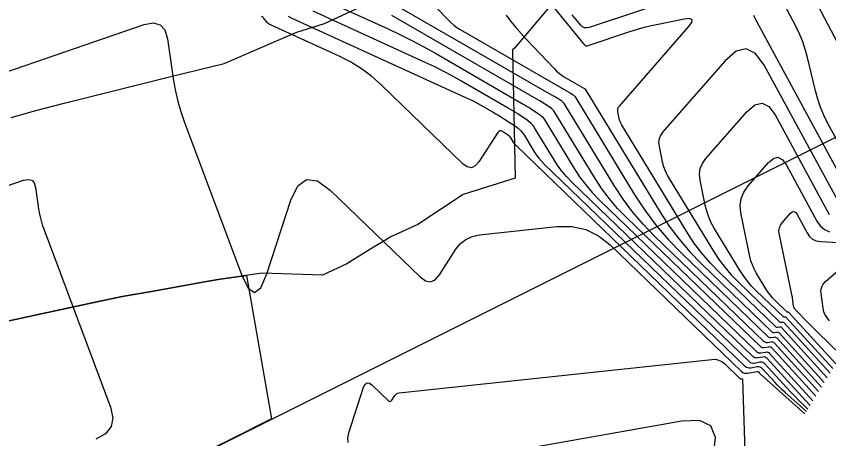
# Model space of a CAD drawing. Extents: x 1354696 to 1366163, y 660729 to 670380.
# Drawn here: x 1361360.1 to 1361435.4, y 664634.7 to 664673.9 of the extents above; entities that cross this region are included whole.
import ezdxf

# ---------------------------------------------------------------- set-up
doc = ezdxf.new("R2010")
doc.units = 0
for name, color, linetype in [('R_Contours', 7, 'Continuous'), ('R_Erosion', 7, 'Continuous'), ('R_Fin Surface', 7, 'Continuous')]:
    doc.layers.add(name, color=color, linetype=linetype)

msp = doc.modelspace()

# ---------------------------------------------------------------- linework, layer by layer
at = {"layer": 'R_Contours'}
for points in [[(1361435.231, 664640.365), (1361430.991, 664645.011), (1361430.956, 664645.042), (1361430.917, 664645.061), (1361430.874, 664645.07), (1361430.827, 664645.067), (1361430.633, 664645.033), (1361430.586, 664645.03), (1361430.542, 664645.037), (1361430.501, 664645.055), (1361430.464, 664645.084), (1361425.253, 664650.107), (1361424.403, 664650.98), (1361423.614, 664651.902), (1361422.887, 664652.873), (1361422.221, 664653.893), (1361416.179, 664663.828), (1361416.104, 664663.964), (1361416.042, 664664.104), (1361415.992, 664664.249), (1361415.954, 664664.4), (1361415.829, 664665.01), (1361415.815, 664665.158), (1361415.834, 664665.298), (1361415.886, 664665.428), (1361415.972, 664665.55), (1361422.384, 664672.88), (1361422.678, 664673.292), (1361422.707, 664673.549), (1361422.469, 664673.652), (1361421.965, 664673.601), (1361419.418, 664673.087), (1361418.784, 664672.949), (1361418.154, 664672.791), (1361417.53, 664672.614), (1361416.912, 664672.418), (1361412.94, 664671.089), (1361412.909, 664671.083), (1361412.882, 664671.086), (1361412.856, 664671.098), (1361412.834, 664671.119), (1361412.749, 664671.221), (1361412.727, 664671.246), (1361412.706, 664671.272), (1361412.685, 664671.298), (1361412.664, 664671.324), (1361399.869, 664687.006)], [(1361436.817, 664670.252), (1361432.604, 664678.248)], [(1361434.441, 664639.082), (1361430.337, 664643.58), (1361430.274, 664643.634), (1361430.205, 664643.669), (1361430.129, 664643.684), (1361430.046, 664643.679), (1361429.701, 664643.618), (1361429.618, 664643.612), (1361429.54, 664643.626), (1361429.469, 664643.658), (1361429.403, 664643.709), (1361419.208, 664653.534), (1361418.165, 664654.605), (1361417.198, 664655.737), (1361416.306, 664656.928), (1361415.489, 664658.18), (1361410.927, 664665.68), (1361410.865, 664665.771), (1361410.793, 664665.853), (1361410.713, 664665.928), (1361410.624, 664665.993), (1361410.251, 664666.238), (1361410.157, 664666.299), (1361410.063, 664666.358), (1361409.967, 664666.416), (1361409.871, 664666.473), (1361390.921, 664677.401)], [(1361438.904, 664657.305), (1361435.276, 664663.988), (1361434.919, 664664.699), (1361434.612, 664665.43), (1361434.353, 664666.179), (1361434.144, 664666.947), (1361433.407, 664670.057), (1361433.199, 664670.825), (1361432.944, 664671.576), (1361432.642, 664672.31), (1361432.293, 664673.025), (1361430.329, 664676.752)], [(1361422.789, 664676.042), (1361413.185, 664672.83), (1361412.959, 664672.784), (1361412.751, 664672.807), (1361412.562, 664672.897), (1361412.393, 664673.054), (1361411.754, 664673.82), (1361411.594, 664674.012)], [(1361389.541, 664674.968), (1361394.536, 664672.691), (1361395.634, 664672.174), (1361396.719, 664671.632), (1361397.791, 664671.064), (1361398.85, 664670.47), (1361407.066, 664665.731), (1361407.247, 664665.625), (1361407.427, 664665.517), (1361407.605, 664665.405), (1361407.781, 664665.291), (1361408.483, 664664.83), (1361408.65, 664664.707), (1361408.801, 664664.568), (1361408.935, 664664.412), (1361409.052, 664664.241), (1361411.772, 664659.769), (1361412.285, 664658.982), (1361412.846, 664658.234), (1361413.454, 664657.523), (1361414.109, 664656.85), (1361428.695, 664642.793), (1361428.78, 664642.727), (1361428.873, 664642.685), (1361428.973, 664642.668), (1361429.08, 664642.675), (1361429.525, 664642.753), (1361429.632, 664642.76), (1361429.73, 664642.741), (1361429.82, 664642.696), (1361429.9, 664642.625), (1361433.915, 664638.226)], [(1361433.655, 664637.806), (1361433.234, 664638.256), (1361429.682, 664642.148), (1361429.592, 664642.227), (1361429.493, 664642.276), (1361429.384, 664642.298), (1361429.265, 664642.29), (1361428.77, 664642.203), (1361428.65, 664642.195), (1361428.539, 664642.215), (1361428.436, 664642.261), (1361428.341, 664642.334), (1361411.559, 664658.508), (1361411.098, 664658.982), (1361410.67, 664659.482), (1361410.275, 664660.009), (1361409.914, 664660.563), (1361408.114, 664663.522), (1361407.97, 664663.733), (1361407.804, 664663.925), (1361407.618, 664664.097), (1361407.412, 664664.249), (1361406.546, 664664.818), (1361406.329, 664664.958), (1361406.109, 664665.096), (1361405.888, 664665.23), (1361405.664, 664665.361), (1361401.275, 664667.892), (1361400.464, 664668.347), (1361399.642, 664668.782), (1361398.811, 664669.198), (1361397.969, 664669.594), (1361387.572, 664674.334)], [(1361399.079, 664674.593), (1361400.086, 664673.534), (1361400.345, 664673.28), (1361400.621, 664673.046), (1361400.913, 664672.832), (1361401.222, 664672.64), (1361411.273, 664666.843), (1361411.327, 664666.812), (1361411.381, 664666.779), (1361411.434, 664666.746), (1361411.486, 664666.712), (1361411.695, 664666.575), (1361411.745, 664666.538), (1361411.79, 664666.496), (1361411.83, 664666.45), (1361411.865, 664666.399), (1361417.347, 664657.386), (1361418.316, 664655.901), (1361419.374, 664654.488), (1361420.521, 664653.147), (1361421.758, 664651.876), (1361429.757, 664644.168), (1361429.813, 664644.124), (1361429.874, 664644.096), (1361429.94, 664644.085), (1361430.012, 664644.09), (1361430.306, 664644.141), (1361430.377, 664644.146), (1361430.442, 664644.133), (1361430.501, 664644.103), (1361430.555, 664644.057), (1361434.705, 664639.509)], [(1361405.472, 664673.978), (1361405.913, 664673.393), (1361406.373, 664672.823), (1361406.851, 664672.268), (1361407.347, 664671.728), (1361409.92, 664669.022), (1361410.157, 664668.789), (1361410.41, 664668.575), (1361410.678, 664668.379), (1361410.96, 664668.203), (1361412.675, 664667.214), (1361412.687, 664667.207), (1361412.698, 664667.2), (1361412.71, 664667.193), (1361412.721, 664667.186), (1361412.766, 664667.156), (1361412.777, 664667.148), (1361412.786, 664667.139), (1361412.795, 664667.129), (1361412.802, 664667.118), (1361419.746, 664655.702), (1361420.583, 664654.419), (1361421.498, 664653.198), (1361422.489, 664652.039), (1361423.558, 664650.941), (1361430.11, 664644.626), (1361430.157, 664644.59), (1361430.208, 664644.567), (1361430.263, 664644.557), (1361430.322, 664644.561), (1361430.567, 664644.604), (1361430.626, 664644.608), (1361430.68, 664644.597), (1361430.729, 664644.573), (1361430.773, 664644.534), (1361434.968, 664639.937)], [(1361428.388, 664673.975), (1361428.45, 664673.827), (1361428.523, 664673.683), (1361437.743, 664656.702)], [(1361349.833, 664665.508), (1361371.927, 664673.091), (1361372.759, 664673.249), (1361373.394, 664673.083), (1361373.833, 664672.595), (1361374.075, 664671.783), (1361374.649, 664667.891), (1361374.818, 664666.925), (1361375.037, 664665.971), (1361375.306, 664665.031), (1361375.626, 664664.103), (1361380.931, 664649.94), (1361381.55, 664648.684), (1361382.151, 664648.274), (1361382.732, 664648.71), (1361383.295, 664649.993), (1361385.508, 664656.815), (1361386.153, 664658.151), (1361386.982, 664658.75), (1361387.996, 664658.611), (1361389.193, 664657.734), (1361397.499, 664649.706), (1361397.99, 664649.352), (1361398.451, 664649.267), (1361398.881, 664649.453), (1361399.281, 664649.908), (1361400.819, 664652.27), (1361401.243, 664652.796), (1361401.746, 664653.193), (1361402.328, 664653.462), (1361402.989, 664653.601), (1361410.184, 664654.369), (1361411.567, 664654.378), (1361412.851, 664654.098), (1361414.037, 664653.531), (1361415.124, 664652.675), (1361427.28, 664640.96), (1361427.403, 664640.864), (1361427.537, 664640.803), (1361427.683, 664640.778), (1361427.838, 664640.789), (1361428.736, 664640.946), (1361428.77, 664640.948), (1361428.801, 664640.942), (1361428.829, 664640.928), (1361428.855, 664640.906), (1361428.951, 664640.801), (1361428.975, 664640.775), (1361429, 664640.749), (1361429.026, 664640.725), (1361429.052, 664640.701), (1361433.171, 664637.018)], [(1361433.309, 664637.243), (1361431.316, 664639.024), (1361431.073, 664639.247), (1361430.836, 664639.476), (1361430.604, 664639.711), (1361430.378, 664639.953), (1361429.246, 664641.194), (1361429.138, 664641.288), (1361429.018, 664641.348), (1361428.887, 664641.374), (1361428.744, 664641.365), (1361428.149, 664641.26), (1361428.005, 664641.251), (1361427.871, 664641.274), (1361427.747, 664641.329), (1361427.634, 664641.418), (1361406.46, 664661.824), (1361406.386, 664661.899), (1361406.318, 664661.979), (1361406.255, 664662.063), (1361406.198, 664662.151), (1361405.978, 664662.513), (1361405.919, 664662.599), (1361405.851, 664662.677), (1361405.775, 664662.747), (1361405.691, 664662.81), (1361405.126, 664663.181), (1361405.008, 664663.236), (1361404.9, 664663.241), (1361404.803, 664663.194), (1361404.717, 664663.095), (1361402.945, 664660.373), (1361402.61, 664659.992), (1361402.25, 664659.836), (1361401.863, 664659.907), (1361401.451, 664660.204), (1361393.892, 664667.51), (1361393.003, 664668.3), (1361392.056, 664669.007), (1361391.052, 664669.629), (1361389.991, 664670.168), (1361383.634, 664673.065), (1361383.548, 664673.111), (1361383.468, 664673.165), (1361383.395, 664673.228), (1361383.329, 664673.3), (1361383.079, 664673.605), (1361383.015, 664673.679), (1361382.945, 664673.748), (1361382.871, 664673.812), (1361382.793, 664673.871)], [(1361385.283, 664673.868), (1361385.603, 664673.7), (1361401.998, 664666.226), (1361402.287, 664666.09), (1361402.573, 664665.947), (1361402.855, 664665.797), (1361403.134, 664665.641), (1361404.262, 664664.99), (1361404.528, 664664.835), (1361404.791, 664664.675), (1361405.052, 664664.511), (1361405.311, 664664.344), (1361406.341, 664663.667), (1361406.587, 664663.486), (1361406.808, 664663.282), (1361407.005, 664663.054), (1361407.177, 664662.802), (1361408.056, 664661.357), (1361408.265, 664661.036), (1361408.494, 664660.731), (1361408.742, 664660.441), (1361409.009, 664660.166), (1361427.987, 664641.876), (1361428.092, 664641.795), (1361428.205, 664641.744), (1361428.328, 664641.723), (1361428.459, 664641.732), (1361429.005, 664641.828), (1361429.136, 664641.836), (1361429.256, 664641.812), (1361429.365, 664641.757), (1361429.464, 664641.671), (1361431.806, 664639.104), (1361432.233, 664638.648), (1361432.671, 664638.203), (1361433.121, 664637.77), (1361433.448, 664637.469)], [(1361434.178, 664638.654), (1361430.118, 664643.102), (1361430.047, 664643.165), (1361429.968, 664643.205), (1361429.881, 664643.222), (1361429.786, 664643.216), (1361429.391, 664643.147), (1361429.295, 664643.14), (1361429.207, 664643.155), (1361429.124, 664643.192), (1361429.049, 664643.251), (1361416.658, 664655.192), (1361415.81, 664656.064), (1361415.022, 664656.985), (1361414.296, 664657.955), (1361413.63, 664658.974), (1361409.99, 664664.96), (1361409.9, 664665.092), (1361409.797, 664665.211), (1361409.682, 664665.317), (1361409.554, 664665.412), (1361409.016, 664665.765), (1361408.881, 664665.852), (1361408.745, 664665.937), (1361408.607, 664666.021), (1361408.469, 664666.102), (1361394.885, 664673.935)], [(1361436.582, 664656.099), (1361429.39, 664669.345), (1361428.595, 664670.418), (1361427.728, 664670.843), (1361426.789, 664670.619), (1361425.777, 664669.746), (1361419.982, 664663.121), (1361419.778, 664662.831), (1361419.653, 664662.521), (1361419.608, 664662.19), (1361419.643, 664661.837), (1361419.94, 664660.386), (1361420.029, 664660.029), (1361420.147, 664659.684), (1361420.296, 664659.35), (1361420.473, 664659.028), (1361424.696, 664652.085), (1361425.191, 664651.327), (1361425.731, 664650.606), (1361426.316, 664649.921), (1361426.948, 664649.273), (1361430.818, 664645.543), (1361430.846, 664645.521), (1361430.876, 664645.508), (1361430.908, 664645.502), (1361430.943, 664645.504), (1361431.088, 664645.53), (1361431.122, 664645.532), (1361431.154, 664645.526), (1361431.183, 664645.511), (1361431.209, 664645.488), (1361435.495, 664640.792)], [(1361435.758, 664641.22), (1361431.428, 664645.965), (1361431.41, 664645.98), (1361431.391, 664645.99), (1361431.371, 664645.994), (1361431.348, 664645.992), (1361431.253, 664645.976), (1361431.231, 664645.974), (1361431.209, 664645.978), (1361431.19, 664645.987), (1361431.172, 664646.001), (1361428.642, 664648.438), (1361428.23, 664648.862), (1361427.847, 664649.31), (1361427.494, 664649.781), (1361427.171, 664650.276), (1361424.768, 664654.228), (1361424.487, 664654.736), (1361424.253, 664655.264), (1361424.066, 664655.809), (1361423.925, 664656.373), (1361423.456, 664658.665), (1361423.402, 664659.221), (1361423.473, 664659.744), (1361423.67, 664660.234), (1361423.992, 664660.691), (1361427.783, 664665.025), (1361428.517, 664665.658), (1361429.198, 664665.821), (1361429.828, 664665.512), (1361430.405, 664664.733), (1361435.421, 664655.496)], [(1361436.022, 664641.648), (1361431.646, 664646.442), (1361431.638, 664646.449), (1361431.629, 664646.454), (1361431.619, 664646.456), (1361431.608, 664646.455), (1361431.564, 664646.447), (1361431.553, 664646.447), (1361431.543, 664646.448), (1361431.534, 664646.453), (1361431.526, 664646.459), (1361430.337, 664647.604), (1361430.144, 664647.803), (1361429.964, 664648.014), (1361429.798, 664648.235), (1361429.646, 664648.468), (1361428.658, 664650.093), (1361428.461, 664650.449), (1361428.297, 664650.819), (1361428.166, 664651.201), (1361428.067, 664651.597), (1361427.238, 664655.65), (1361427.171, 664656.334), (1361427.258, 664656.977), (1361427.5, 664657.579), (1361427.896, 664658.14), (1361429.788, 664660.303), (1361430.245, 664660.698), (1361430.669, 664660.799), (1361431.061, 664660.607), (1361431.42, 664660.122), (1361434.26, 664654.893), (1361434.577, 664654.438), (1361434.972, 664654.104), (1361435.442, 664653.89)], [(1361350.178, 664655.046), (1361360.748, 664658.674), (1361361.174, 664658.754), (1361361.499, 664658.67), (1361361.723, 664658.42), (1361361.847, 664658.004), (1361362.141, 664656.013), (1361362.227, 664655.518), (1361362.339, 664655.03), (1361362.477, 664654.549), (1361362.641, 664654.074), (1361368.79, 664637.655), (1361369.008, 664636.663), (1361368.858, 664635.838), (1361368.338, 664635.179), (1361367.45, 664634.687)], [(1361436.515, 664642.448), (1361434.34, 664644.588), (1361434.119, 664644.806), (1361433.9, 664645.025), (1361433.681, 664645.244), (1361433.463, 664645.465), (1361432.321, 664646.625), (1361432.248, 664646.712), (1361432.191, 664646.807), (1361432.15, 664646.91), (1361432.125, 664647.021), (1361432.06, 664647.481), (1361432.042, 664647.596), (1361432.023, 664647.71), (1361432.003, 664647.825), (1361431.98, 664647.939), (1361430.79, 664653.752), (1361430.764, 664654.021), (1361430.798, 664654.274), (1361430.893, 664654.51), (1361431.049, 664654.731), (1361431.794, 664655.582), (1361431.973, 664655.737), (1361432.14, 664655.777), (1361432.294, 664655.702), (1361432.436, 664655.511), (1361433.371, 664653.789), (1361433.599, 664653.462), (1361433.882, 664653.222), (1361434.22, 664653.068), (1361434.613, 664653.001), (1361438.659, 664652.773)], [(1361435.437, 664645.652), (1361435.222, 664645.907), (1361435.054, 664646.186), (1361434.934, 664646.489), (1361434.861, 664646.815), (1361434.668, 664648.168), (1361434.658, 664648.493), (1361434.724, 664648.788), (1361434.867, 664649.056), (1361435.086, 664649.295), (1361437.873, 664651.731)], [(1361390.831, 664634.359), (1361390.798, 664634.793), (1361390.891, 664635.255), (1361392.262, 664639.484), (1361392.401, 664639.772), (1361392.58, 664639.901), (1361392.798, 664639.871), (1361393.056, 664639.682), (1361394.534, 664638.253), (1361394.626, 664638.187), (1361394.712, 664638.171), (1361394.793, 664638.206), (1361394.867, 664638.291), (1361395.155, 664638.732), (1361395.234, 664638.831), (1361395.328, 664638.905), (1361395.437, 664638.955), (1361395.56, 664638.981), (1361424.541, 664642.075), (1361424.868, 664642.077), (1361425.172, 664642.011), (1361425.452, 664641.877), (1361425.709, 664641.674), (1361427.144, 664640.291), (1361427.163, 664640.276), (1361427.184, 664640.267), (1361427.206, 664640.263), (1361427.23, 664640.265), (1361427.328, 664640.282), (1361427.35, 664640.283), (1361427.366, 664640.276), (1361427.375, 664640.262), (1361427.379, 664640.241), (1361427.662, 664631.644)], [(1361424.693, 664633.176), (1361424.881, 664634.823), (1361424.454, 664635.9), (1361423.412, 664636.407), (1361421.756, 664636.344), (1361399.611, 664632.417)]]:
    msp.add_lwpolyline(points, dxfattribs=at)
at = {"layer": 'R_Erosion'}
for p, q in [((1361361.255, 664625.312), (1361517.877, 664703.54)), ((1361381.397, 664649.854), (1361383.72, 664636.549)), ((1361381.397, 664649.854), (1361381.397, 664649.854)), ((1361383.72, 664636.549), (1361361.249, 664625.325))]:
    msp.add_line(p, q, dxfattribs=at)
for points in [[(1361409.796, 664675.116), (1361406.236, 664670.912), (1361406.075, 664670.741), (1361406.068, 664670.733), (1361406.316, 664658.864), (1361401.503, 664657.358), (1361397.28, 664654.58), (1361394.852, 664653.47), (1361392.851, 664652.247), (1361390.705, 664650.932), (1361388.439, 664649.875), (1361382.845, 664650.051), (1361378.983, 664649.489), (1361377.699, 664649.262), (1361372.605, 664648.359), (1361369.887, 664647.873), (1361367.549, 664647.375), (1361362.536, 664646.301), (1361357.526, 664645.219)], [(1361406.068, 664670.733), (1361406.316, 664658.864)], [(1361381.397, 664649.854), (1361378.977, 664649.502), (1361377.692, 664649.275), (1361372.599, 664648.372), (1361369.881, 664647.886), (1361367.543, 664647.388), (1361362.529, 664646.314), (1361357.519, 664645.232), (1361353.764, 664644.414), (1361352.513, 664644.141), (1361352.503, 664644.139), (1361347.486, 664643.097), (1361342.382, 664642.216), (1361337.282, 664641.327), (1361332.187, 664640.428), (1361327.106, 664639.497), (1361322.164, 664638.268), (1361317.26, 664636.957), (1361312.327, 664635.709)], [(1361312.327, 664635.709), (1361317.26, 664636.957), (1361322.164, 664638.268), (1361327.106, 664639.497), (1361332.187, 664640.428), (1361337.282, 664641.327), (1361342.382, 664642.216), (1361347.486, 664643.097), (1361352.503, 664644.139), (1361352.513, 664644.141), (1361353.764, 664644.414), (1361357.519, 664645.232), (1361362.529, 664646.314), (1361367.543, 664647.388), (1361369.881, 664647.886), (1361372.599, 664648.372), (1361377.692, 664649.275), (1361378.977, 664649.502), (1361381.397, 664649.854)]]:
    msp.add_lwpolyline(points, dxfattribs=at)
at = {"layer": 'R_Fin Surface'}
msp.add_lwpolyline([(1361359.605, 664664.487), (1361361.87, 664665.141), (1361364.506, 664665.805), (1361369.444, 664667.042), (1361370.689, 664667.353), (1361374.386, 664668.271), (1361379.332, 664669.492), (1361381.626, 664670.487), (1361383.922, 664671.479), (1361386.062, 664672.403), (1361388.643, 664673.184), (1361393.168, 664675.31), (1361397.697, 664677.428), (1361402.024, 664679.442), (1361402.033, 664679.446), (1361402.231, 664679.538), (1361406.766, 664681.643), (1361408.935, 664682.65), (1361415.836, 664685.854)], dxfattribs=at)

doc.saveas('drawing.dxf')
